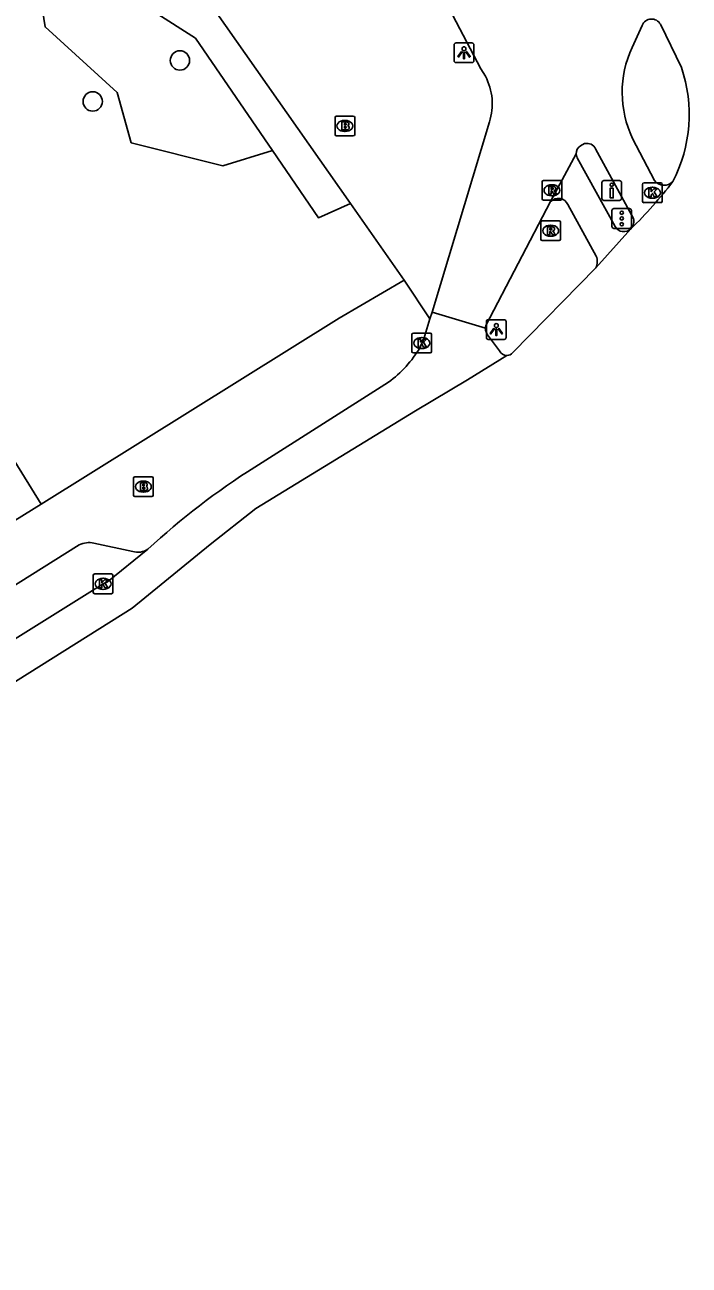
# Model space of a CAD drawing. Extents: x 159353 to 160616, y 385893 to 387321.
# Drawn here: x 159979.9 to 160013.6, y 386055.1 to 386117.8 of the extents above; entities that cross this region are included whole.
import ezdxf

# ---------------------------------------------------------------- set-up
doc = ezdxf.new("R2010")
doc.units = 0
for name, color, linetype in [('IMGEO_Boom', 7, 'Continuous'), ('IMGEO_Brandkraan', 7, 'Continuous'), ('IMGEO_Drukknoppaal', 7, 'Continuous'), ('IMGEO_Fietspad_gesloten', 7, 'Continuous'), ('IMGEO_Fietspad_open', 7, 'Continuous'), ('IMGEO_Groenvoorziening', 7, 'Continuous'), ('IMGEO_Haag', 7, 'Continuous'), ('IMGEO_Kolk', 7, 'Continuous'), ('IMGEO_Lichtpunt', 7, 'Continuous'), ('IMGEO_Rijbaan_regionaal_gesloten', 7, 'Continuous'), ('IMGEO_Rioolput', 7, 'Continuous'), ('IMGEO_Verkeersregelinstallatiepaal', 7, 'Continuous'), ('IMGEO_Voetpad_open', 7, 'Continuous')]:
    doc.layers.add(name, color=color, linetype=linetype)

msp = doc.modelspace()

# ---------------------------------------------------------------- linework, layer by layer
at = {"layer": 'IMGEO_Boom'}
for centre in [(159987.795, 386116.028), (159983.382, 386113.955)]:
    msp.add_circle(centre, 0.489, dxfattribs=at)
at = {"layer": 'IMGEO_Brandkraan'}
for p, q in [((159995.719, 386113.217), (159996.571, 386113.217)), ((159995.644, 386112.291), (159995.644, 386113.143)), ((159996.132, 386112.997), (159996.157, 386112.997)), ((159996.645, 386113.143), (159996.645, 386112.291)), ((159996.571, 386112.217), (159995.719, 386112.217)), ((159996.155, 386112.437), (159996.13, 386112.437)), ((159985.521, 386094.97), (159986.373, 386094.97)), ((159985.446, 386094.044), (159985.446, 386094.896)), ((159985.934, 386094.75), (159985.959, 386094.75)), ((159986.447, 386094.896), (159986.447, 386094.044)), ((159986.373, 386093.97), (159985.521, 386093.97)), ((159985.957, 386094.19), (159985.932, 386094.19))]:
    msp.add_line(p, q, dxfattribs=at)
for points in [[(159995.719, 386113.217), (159996.571, 386113.217)], [(159995.644, 386112.291), (159995.644, 386113.143)], [(159995.992, 386112.917), (159995.992, 386112.517), (159996.205, 386112.517)], [(159996.223, 386112.917), (159995.992, 386112.917)], [(159996.171, 386112.836), (159996.117, 386112.836), (159996.117, 386112.76)], [(159996.117, 386112.76), (159996.17, 386112.76)], [(159996.179, 386112.684), (159996.117, 386112.684), (159996.117, 386112.603)], [(159996.117, 386112.603), (159996.179, 386112.603)], [(159996.645, 386113.143), (159996.645, 386112.291)], [(159996.571, 386112.217), (159995.719, 386112.217)], [(159985.521, 386094.97), (159986.373, 386094.97)], [(159985.446, 386094.044), (159985.446, 386094.896)], [(159985.794, 386094.67), (159985.794, 386094.27), (159986.007, 386094.27)], [(159986.025, 386094.67), (159985.794, 386094.67)], [(159985.973, 386094.589), (159985.919, 386094.589), (159985.919, 386094.513)], [(159985.919, 386094.513), (159985.972, 386094.513)], [(159985.981, 386094.437), (159985.919, 386094.437), (159985.919, 386094.356)], [(159985.919, 386094.356), (159985.981, 386094.356)], [(159986.447, 386094.896), (159986.447, 386094.044)], [(159986.373, 386093.97), (159985.521, 386093.97)]]:
    msp.add_lwpolyline(points, dxfattribs=at)
for centre, radius, start, end in [((159995.721, 386113.141), 0.0765, 91.55205, 178.44795), ((159995.721, 386113.141), 0.0765, 91.55205, 178.44795), ((159996.569, 386113.141), 0.0765, 1.55205, 88.44795), ((159996.569, 386113.141), 0.0765, 1.55205, 88.44795), ((159996.172, 386112.798), 0.0379, 267.82845, 90.93552), ((159996.18, 386112.643), 0.0404, 269.87594, 90.50774), ((159996.211, 386112.768), 0.251, 268.66757, 293.53466), ((159996.227, 386112.772), 0.145, 59.4692, 91.53667), ((159996.252, 386112.819), 0.0922, 285.51372, 58.15012), ((159996.257, 386112.627), 0.105, 301.31148, 78.98903), ((159995.721, 386112.293), 0.0765, 181.55205, 268.44795), ((159995.721, 386112.293), 0.0765, 181.55205, 268.44795), ((159996.569, 386112.293), 0.0765, 271.55205, 358.44795), ((159996.569, 386112.293), 0.0765, 271.55205, 358.44795), ((159985.523, 386094.894), 0.0765, 91.55205, 178.44795), ((159985.523, 386094.894), 0.0765, 91.55205, 178.44795), ((159986.371, 386094.894), 0.0765, 1.55205, 88.44795), ((159986.371, 386094.894), 0.0765, 1.55205, 88.44795), ((159985.974, 386094.551), 0.0379, 267.82845, 90.93552), ((159985.982, 386094.396), 0.0404, 269.87594, 90.50774), ((159986.029, 386094.525), 0.145, 59.4692, 91.53667), ((159986.054, 386094.572), 0.0922, 285.51372, 58.15012), ((159986.059, 386094.38), 0.105, 301.31148, 78.98903), ((159985.523, 386094.046), 0.0765, 181.55205, 268.44795), ((159985.523, 386094.046), 0.0765, 181.55205, 268.44795), ((159986.013, 386094.521), 0.251, 268.66757, 293.53466), ((159986.371, 386094.046), 0.0765, 271.55205, 358.44795), ((159986.371, 386094.046), 0.0765, 271.55205, 358.44795)]:
    msp.add_arc(centre, radius, start, end, dxfattribs=at)
for centre, major_axis, ratio, start_param, end_param in [((159996.131, 386112.717), (-0.387, 0.002), 0.722429, 4.712389, 7.853982), ((159996.156, 386112.717), (-0.39, 0.002), 0.717154, 1.570796, 4.712389), ((159985.933, 386094.47), (-0.387, 0.002), 0.722429, 4.712389, 7.853982), ((159985.958, 386094.47), (-0.39, 0.002), 0.717154, 1.570796, 4.712389)]:
    msp.add_ellipse(centre, major_axis=major_axis, ratio=ratio, start_param=start_param, end_param=end_param, dxfattribs=at)
at = {"layer": 'IMGEO_Drukknoppaal'}
for p, q in [((160009.154, 386109.05), (160009.154, 386109.85)), ((160009.154, 386109.85), (160009.154, 386109.05)), ((160009.254, 386109.95), (160010.044, 386109.95)), ((160010.044, 386109.95), (160009.254, 386109.95)), ((160010.144, 386109.85), (160010.144, 386109.05)), ((160010.144, 386109.05), (160010.144, 386109.85)), ((160010.044, 386108.95), (160009.254, 386108.95)), ((160009.254, 386108.95), (160010.044, 386108.95))]:
    msp.add_line(p, q, dxfattribs=at)
msp.add_lwpolyline([(160009.724, 386109.575), (160009.724, 386109.075), (160009.574, 386109.075), (160009.574, 386109.575), (160009.724, 386109.575)], dxfattribs=at)
msp.add_circle((160009.649, 386109.74), 0.085, dxfattribs=at)
for centre, start, end in [((160009.254, 386109.85), 90, 180), ((160009.254, 386109.85), 90, 180), ((160010.044, 386109.85), 0, 90), ((160010.044, 386109.85), 360, 90), ((160009.254, 386109.05), 180, 270), ((160009.254, 386109.05), 180, 270), ((160010.044, 386109.05), 270, 0), ((160010.044, 386109.05), 270, 0)]:
    msp.add_arc(centre, 0.1, start, end, dxfattribs=at)
at = {"layer": 'IMGEO_Fietspad_gesloten'}
for points in [[(159996.777, 386127.186), (159998.565, 386124.096), (160003.024, 386115.612), (160003.254, 386115.226)], [(160010.677, 386116.691), (160011.193, 386117.803)], [(160003.458, 386112.921), (160000.554, 386103.289)], [(160011.813, 386109.959), (160010.699, 386112.088)], [(160006.558, 386108.888), (160007.852, 386111.302)], [(160008.069, 386111.716), (160008.273, 386111.822)], [(160008.835, 386111.557), (160010.748, 386108.031)], [(160003.278, 386102.626), (160006.558, 386108.888)], [(160000.554, 386103.289), (160003.258, 386102.479)]]:
    msp.add_lwpolyline(points, dxfattribs=at)
for centre, radius, start, end in [((160011.667, 386117.61), 0.512, 29.2338, 157.84916), ((160015.626, 386114.413), 5.448, 155.28476, 205.26293), ((160000.635, 386113.833), 2.967, 342.10516, 28.01021), ((160008.341, 386111.31), 0.489, 123.77247, 180.90455), ((160008.392, 386111.346), 0.49, 25.44959, 104.05982), ((160012.3, 386110.319), 0.606, 216.43406, 316.78963), ((160010.261, 386107.878), 0.51, 315.14658, 17.46522), ((160003.808, 386102.479), 0.55, 164.5062, 179.99825)]:
    msp.add_arc(centre, radius, start, end, dxfattribs=at)
at = {"layer": 'IMGEO_Fietspad_open'}
for points in [[(160000.449, 386102.952), (160000.554, 386103.289)], [(159999.952, 386101.508), (160000, 386101.641), (160000.137, 386101.953), (160000.449, 386102.952)], [(160003.369, 386102.147), (160003.976, 386101.339)], [(159991.581, 386095.459), (159998.353, 386099.75)], [(159986.171, 386091.307), (159984.135, 386089.655), (159983.908, 386089.552), (159972.511, 386082.433)]]:
    msp.add_lwpolyline(points, dxfattribs=at)
for centre, radius, start, end in [((160003.819, 386102.482), 0.561, 180.31818, 216.65523), ((159994.683, 386104.694), 6.157, 306.58542, 328.83801), ((160004.335, 386101.494), 0.391, 203.31508, 271.76253), ((160012.022, 386063.224), 38.169, 122.37979, 132.63035)]:
    msp.add_arc(centre, radius, start, end, dxfattribs=at)
at = {"layer": 'IMGEO_Groenvoorziening'}
msp.add_lwpolyline([(159980.211, 386122.505), (159980.967, 386117.727), (159984.617, 386114.411), (159985.333, 386111.865), (159989.967, 386110.704), (159992.478, 386111.476)], dxfattribs=at)
at = {"layer": 'IMGEO_Haag'}
for points in [[(159980.211, 386122.505), (159988.591, 386117.155), (159992.478, 386111.476)], [(159992.478, 386111.476), (159994.808, 386108.073), (159996.424, 386108.796)]]:
    msp.add_lwpolyline(points, dxfattribs=at)
at = {"layer": 'IMGEO_Kolk'}
for p, q in [((160011.209, 386108.909), (160011.209, 386109.761)), ((160011.284, 386109.835), (160012.136, 386109.835)), ((160011.697, 386109.615), (160011.722, 386109.615)), ((160012.21, 386109.761), (160012.21, 386108.909)), ((160012.136, 386108.835), (160011.284, 386108.835)), ((160011.72, 386109.055), (160011.695, 386109.055)), ((159999.534, 386101.306), (159999.534, 386102.158)), ((159999.609, 386102.232), (160000.461, 386102.232)), ((160000.022, 386102.012), (160000.047, 386102.012)), ((160000.535, 386102.158), (160000.535, 386101.306)), ((160000.461, 386101.232), (159999.609, 386101.232)), ((160000.045, 386101.452), (160000.02, 386101.452)), ((159983.406, 386089.127), (159983.406, 386089.979)), ((159983.481, 386090.053), (159984.333, 386090.053)), ((159984.407, 386089.979), (159984.407, 386089.127)), ((159983.894, 386089.833), (159983.919, 386089.833)), ((159984.333, 386089.053), (159983.481, 386089.053)), ((159983.917, 386089.273), (159983.892, 386089.273))]:
    msp.add_line(p, q, dxfattribs=at)
for points in [[(160011.209, 386108.909), (160011.209, 386109.761)], [(160011.284, 386109.835), (160012.136, 386109.835)], [(160011.53, 386109.535), (160011.653, 386109.535), (160011.653, 386109.384), (160011.783, 386109.535), (160011.947, 386109.535), (160011.801, 386109.384), (160011.954, 386109.135), (160011.802, 386109.135), (160011.717, 386109.299), (160011.653, 386109.232), (160011.653, 386109.135), (160011.53, 386109.135), (160011.53, 386109.535)], [(160012.21, 386109.761), (160012.21, 386108.909)], [(160012.136, 386108.835), (160011.284, 386108.835)], [(159999.534, 386101.306), (159999.534, 386102.158)], [(159999.609, 386102.232), (160000.461, 386102.232)], [(159999.855, 386101.932), (159999.978, 386101.932), (159999.978, 386101.781), (160000.108, 386101.932), (160000.272, 386101.932), (160000.126, 386101.781), (160000.279, 386101.532), (160000.127, 386101.532), (160000.042, 386101.696), (159999.978, 386101.629), (159999.978, 386101.532), (159999.855, 386101.532), (159999.855, 386101.932)], [(160000.535, 386102.158), (160000.535, 386101.306)], [(160000.461, 386101.232), (159999.609, 386101.232)], [(159983.406, 386089.127), (159983.406, 386089.979)], [(159983.481, 386090.053), (159984.333, 386090.053)], [(159984.407, 386089.979), (159984.407, 386089.127)], [(159983.727, 386089.753), (159983.85, 386089.753), (159983.85, 386089.602), (159983.98, 386089.753), (159984.144, 386089.753), (159983.998, 386089.602), (159984.151, 386089.353), (159983.999, 386089.353), (159983.914, 386089.517), (159983.85, 386089.45), (159983.85, 386089.353), (159983.727, 386089.353), (159983.727, 386089.753)], [(159984.333, 386089.053), (159983.481, 386089.053)]]:
    msp.add_lwpolyline(points, dxfattribs=at)
for centre, start, end in [((160011.286, 386109.759), 91.55205, 178.44795), ((160011.286, 386109.759), 91.55205, 178.44795), ((160012.134, 386109.759), 1.55205, 88.44795), ((160012.134, 386109.759), 1.55205, 88.44795), ((160011.286, 386108.911), 181.55205, 268.44795), ((160011.286, 386108.911), 181.55205, 268.44795), ((160012.134, 386108.911), 271.55205, 358.44795), ((160012.134, 386108.911), 271.55205, 358.44795), ((159999.611, 386102.156), 91.55205, 178.44795), ((159999.611, 386102.156), 91.55205, 178.44795), ((160000.459, 386102.156), 1.55205, 88.44795), ((160000.459, 386102.156), 1.55205, 88.44795), ((159999.611, 386101.308), 181.55205, 268.44795), ((159999.611, 386101.308), 181.55205, 268.44795), ((160000.459, 386101.308), 271.55205, 358.44795), ((160000.459, 386101.308), 271.55205, 358.44795), ((159983.483, 386089.977), 91.55205, 178.44795), ((159983.483, 386089.977), 91.55205, 178.44795), ((159984.331, 386089.977), 1.55205, 88.44795), ((159984.331, 386089.977), 1.55205, 88.44795), ((159983.483, 386089.129), 181.55205, 268.44795), ((159983.483, 386089.129), 181.55205, 268.44795), ((159984.331, 386089.129), 271.55205, 358.44795), ((159984.331, 386089.129), 271.55205, 358.44795)]:
    msp.add_arc(centre, 0.0765, start, end, dxfattribs=at)
for centre, major_axis, ratio, start_param, end_param in [((160011.696, 386109.335), (-0.387, 0.002), 0.722429, 4.712389, 7.853982), ((160011.721, 386109.335), (-0.39, 0.002), 0.717154, 1.570796, 4.712389), ((160000.021, 386101.732), (-0.387, 0.002), 0.722429, 4.712389, 7.853982), ((160000.046, 386101.732), (-0.39, 0.002), 0.717154, 1.570796, 4.712389), ((159983.893, 386089.553), (-0.387, 0.002), 0.722429, 4.712389, 7.853982), ((159983.918, 386089.553), (-0.39, 0.002), 0.717154, 1.570796, 4.712389)]:
    msp.add_ellipse(centre, major_axis=major_axis, ratio=ratio, start_param=start_param, end_param=end_param, dxfattribs=at)
at = {"layer": 'IMGEO_Lichtpunt'}
for p, q in [((160002.576, 386116.916), (160001.768, 386116.916)), ((160002.576, 386116.916), (160001.768, 386116.916)), ((160001.674, 386116.821), (160001.674, 386116.014)), ((160001.674, 386116.821), (160001.674, 386116.014)), ((160002.67, 386116.014), (160002.67, 386116.821)), ((160002.67, 386116.014), (160002.67, 386116.821)), ((160001.768, 386115.92), (160002.576, 386115.92)), ((160001.768, 386115.92), (160002.576, 386115.92)), ((160003.309, 386102.819), (160003.309, 386102.012)), ((160003.309, 386102.819), (160003.309, 386102.012)), ((160004.211, 386102.914), (160003.403, 386102.914)), ((160004.211, 386102.914), (160003.403, 386102.914)), ((160004.305, 386102.012), (160004.305, 386102.819)), ((160004.305, 386102.012), (160004.305, 386102.819)), ((160003.403, 386101.918), (160004.211, 386101.918)), ((160003.403, 386101.918), (160004.211, 386101.918))]:
    msp.add_line(p, q, dxfattribs=at)
for points in [[(160002.048, 386116.485), (160002.087, 386116.457), (160001.899, 386116.195), (160001.861, 386116.222), (160002.048, 386116.485)], [(160002.15, 386116.437), (160002.197, 386116.437), (160002.197, 386116.115), (160002.15, 386116.115), (160002.15, 386116.437)], [(160002.26, 386116.457), (160002.298, 386116.484), (160002.485, 386116.222), (160002.446, 386116.194), (160002.26, 386116.457)], [(160003.683, 386102.483), (160003.722, 386102.455), (160003.534, 386102.193), (160003.496, 386102.22), (160003.683, 386102.483)], [(160003.895, 386102.455), (160003.933, 386102.482), (160004.12, 386102.22), (160004.081, 386102.192), (160003.895, 386102.455)], [(160003.785, 386102.435), (160003.832, 386102.435), (160003.832, 386102.113), (160003.785, 386102.113), (160003.785, 386102.435)]]:
    msp.add_lwpolyline(points, dxfattribs=at)
for centre in [(160002.173, 386116.619), (160003.808, 386102.617)]:
    msp.add_circle(centre, 0.0994, dxfattribs=at)
for centre, start, end in [((160001.768, 386116.821), 90, 180), ((160001.768, 386116.821), 90, 180), ((160002.576, 386116.821), 0, 90), ((160002.576, 386116.821), 0, 90), ((160001.768, 386116.014), 180, 270), ((160001.768, 386116.014), 180, 270), ((160002.576, 386116.014), 270, 0), ((160002.576, 386116.014), 270, 360), ((160003.403, 386102.819), 90, 180), ((160003.403, 386102.819), 90, 180), ((160004.211, 386102.819), 0, 90), ((160004.211, 386102.819), 0, 90), ((160003.403, 386102.012), 180, 270), ((160003.403, 386102.012), 180, 270), ((160004.211, 386102.012), 270, 0), ((160004.211, 386102.012), 270, 360)]:
    msp.add_arc(centre, 0.0946, start, end, dxfattribs=at)
at = {"layer": 'IMGEO_Rijbaan_regionaal_gesloten'}
for points in [[(160012.114, 386117.86), (160013.174, 386115.675)], [(160010.623, 386107.518), (160008.839, 386105.544)], [(160008.839, 386105.544), (160004.643, 386101.254)], [(160004.347, 386101.103), (160002.357, 386099.871), (159999.724, 386098.31), (159991.642, 386093.359), (159989.333, 386091.543), (159985.375, 386088.326), (159946.201, 386063.73), (159920.298, 386047.584), (159890.661, 386028.937), (159846.766, 386001.708), (159807.266, 385976.872), (159789.753, 385966.056), (159732.868, 385930.223), (159726.624, 385926.948)]]:
    msp.add_lwpolyline(points, dxfattribs=at)
for centre, radius, start, end in [((160006.222, 386113.294), 7.349, 332.53021, 18.90778), ((159996.353, 386122.325), 20.564, 313.94171, 322.84191), ((160004.332, 386101.497), 0.395, 272.13136, 321.9241)]:
    msp.add_arc(centre, radius, start, end, dxfattribs=at)
at = {"layer": 'IMGEO_Rioolput'}
for p, q in [((160006.123, 386109.033), (160006.123, 386109.885)), ((160006.198, 386109.959), (160007.05, 386109.959)), ((160006.611, 386109.739), (160006.636, 386109.739)), ((160007.124, 386109.885), (160007.124, 386109.033)), ((160007.05, 386108.959), (160006.198, 386108.959)), ((160006.634, 386109.179), (160006.609, 386109.179)), ((160006.059, 386106.989), (160006.059, 386107.841)), ((160006.134, 386107.915), (160006.986, 386107.915)), ((160006.547, 386107.695), (160006.572, 386107.695)), ((160007.06, 386107.841), (160007.06, 386106.989)), ((160006.986, 386106.915), (160006.134, 386106.915)), ((160006.57, 386107.135), (160006.545, 386107.135))]:
    msp.add_line(p, q, dxfattribs=at)
for points in [[(160006.123, 386109.033), (160006.123, 386109.885)], [(160006.198, 386109.959), (160007.05, 386109.959)], [(160006.712, 386109.657), (160006.46, 386109.659), (160006.46, 386109.259)], [(160006.46, 386109.259), (160006.584, 386109.259), (160006.584, 386109.421), (160006.595, 386109.421)], [(160006.638, 386109.578), (160006.584, 386109.578), (160006.584, 386109.497)], [(160006.584, 386109.497), (160006.636, 386109.497)], [(160006.642, 386109.392), (160006.713, 386109.259), (160006.853, 386109.259), (160006.788, 386109.385)], [(160007.124, 386109.885), (160007.124, 386109.033)], [(160007.05, 386108.959), (160006.198, 386108.959)], [(160006.059, 386106.989), (160006.059, 386107.841)], [(160006.134, 386107.915), (160006.986, 386107.915)], [(160006.648, 386107.613), (160006.396, 386107.615), (160006.396, 386107.215)], [(160006.574, 386107.534), (160006.52, 386107.534), (160006.52, 386107.453)], [(160007.06, 386107.841), (160007.06, 386106.989)], [(160006.986, 386106.915), (160006.134, 386106.915)], [(160006.396, 386107.215), (160006.52, 386107.215), (160006.52, 386107.377), (160006.531, 386107.377)], [(160006.52, 386107.453), (160006.572, 386107.453)], [(160006.578, 386107.348), (160006.649, 386107.215), (160006.789, 386107.215), (160006.724, 386107.341)]]:
    msp.add_lwpolyline(points, dxfattribs=at)
for centre, radius, start, end in [((160006.2, 386109.883), 0.0765, 91.55205, 178.44795), ((160006.2, 386109.883), 0.0765, 91.55205, 178.44795), ((160006.594, 386109.368), 0.0533, 26.02933, 88.69889), ((160006.62, 386109.686), 0.19, 274.7715, 282.96867), ((160006.644, 386109.482), 0.0964, 77.00612, 93.18647), ((160006.658, 386109.539), 0.0378, 276.66336, 79.67722), ((160006.711, 386109.547), 0.109, 350.36119, 89.41601), ((160006.709, 386109.547), 0.112, 277.58423, 350.98172), ((160006.693, 386109.332), 0.108, 29.51342, 73.79051), ((160007.048, 386109.883), 0.0765, 1.55205, 88.44795), ((160007.048, 386109.883), 0.0765, 1.55205, 88.44795), ((160006.2, 386109.035), 0.0765, 181.55205, 268.44795), ((160006.2, 386109.035), 0.0765, 181.55205, 268.44795), ((160007.048, 386109.035), 0.0765, 271.55205, 358.44795), ((160007.048, 386109.035), 0.0765, 271.55205, 358.44795), ((160006.136, 386107.839), 0.0765, 91.55205, 178.44795), ((160006.136, 386107.839), 0.0765, 91.55205, 178.44795), ((160006.58, 386107.438), 0.0964, 77.00612, 93.18647), ((160006.594, 386107.495), 0.0378, 276.66336, 79.67722), ((160006.647, 386107.503), 0.109, 350.36119, 89.41601), ((160006.984, 386107.839), 0.0765, 1.55205, 88.44795), ((160006.984, 386107.839), 0.0765, 1.55205, 88.44795), ((160006.136, 386106.991), 0.0765, 181.55205, 268.44795), ((160006.136, 386106.991), 0.0765, 181.55205, 268.44795), ((160006.53, 386107.324), 0.0533, 26.02933, 88.69889), ((160006.556, 386107.642), 0.19, 274.7715, 282.96867), ((160006.645, 386107.503), 0.112, 277.58423, 350.98172), ((160006.629, 386107.288), 0.108, 29.51342, 73.79051), ((160006.984, 386106.991), 0.0765, 271.55205, 358.44795), ((160006.984, 386106.991), 0.0765, 271.55205, 358.44795)]:
    msp.add_arc(centre, radius, start, end, dxfattribs=at)
for centre, major_axis, ratio, start_param, end_param in [((160006.61, 386109.459), (-0.387, 0.002), 0.722429, 4.712389, 7.853982), ((160006.635, 386109.459), (-0.39, 0.002), 0.717154, 1.570796, 4.712389), ((160006.546, 386107.415), (-0.387, 0.002), 0.722429, 4.712389, 7.853982), ((160006.571, 386107.415), (-0.39, 0.002), 0.717154, 1.570796, 4.712389)]:
    msp.add_ellipse(centre, major_axis=major_axis, ratio=ratio, start_param=start_param, end_param=end_param, dxfattribs=at)
at = {"layer": 'IMGEO_Verkeersregelinstallatiepaal'}
for p, q in [((160009.659, 386107.635), (160009.659, 386108.435)), ((160009.659, 386108.435), (160009.659, 386107.635)), ((160009.759, 386108.535), (160010.549, 386108.535)), ((160010.549, 386108.535), (160009.759, 386108.535)), ((160010.649, 386108.435), (160010.649, 386107.635)), ((160010.649, 386107.635), (160010.649, 386108.435)), ((160010.549, 386107.535), (160009.759, 386107.535)), ((160009.759, 386107.535), (160010.549, 386107.535))]:
    msp.add_line(p, q, dxfattribs=at)
for centre in [(160010.154, 386108.325), (160010.154, 386108.035), (160010.154, 386107.745)]:
    msp.add_circle(centre, 0.085, dxfattribs=at)
for centre, start, end in [((160009.759, 386108.435), 90, 180), ((160009.759, 386108.435), 90, 180), ((160010.549, 386108.435), 0, 90), ((160010.549, 386108.435), 360, 90), ((160009.759, 386107.635), 180, 270), ((160009.759, 386107.635), 180, 270), ((160010.549, 386107.635), 270, 0), ((160010.549, 386107.635), 270, 0)]:
    msp.add_arc(centre, 0.1, start, end, dxfattribs=at)
at = {"layer": 'IMGEO_Voetpad_open'}
for points in [[(159996.424, 386108.796), (159989.545, 386118.589), (159974.302, 386128.122), (159974.018, 386127.661)], [(160007.852, 386111.302), (160007.901, 386111.095), (160009.816, 386107.627)], [(159996.424, 386108.796), (159999.145, 386104.922)], [(160008.865, 386106.131), (160007.436, 386108.739)], [(159999.145, 386104.922), (159995.862, 386102.985), (159980.779, 386093.589)], [(160000.449, 386102.952), (159999.145, 386104.922)], [(159980.779, 386093.589), (159977.599, 386098.694)], [(159980.779, 386093.589), (159979.448, 386092.76), (159979.433, 386092.751)], [(159972.504, 386085.14), (159982.694, 386091.525)], [(159983.443, 386091.61), (159985.406, 386091.19)]]:
    msp.add_lwpolyline(points, dxfattribs=at)
for centre, radius, start, end in [((160006.944, 386108.504), 0.545, 25.56662, 135.17027), ((160010.261, 386107.878), 0.511, 209.44927, 315.16616), ((160008.222, 386105.865), 0.696, 332.49513, 22.43258), ((159983.19, 386090.496), 1.143, 77.21767, 115.73131), ((159985.666, 386092.051), 0.899, 253.19848, 304.19253)]:
    msp.add_arc(centre, radius, start, end, dxfattribs=at)

doc.saveas('drawing.dxf')
